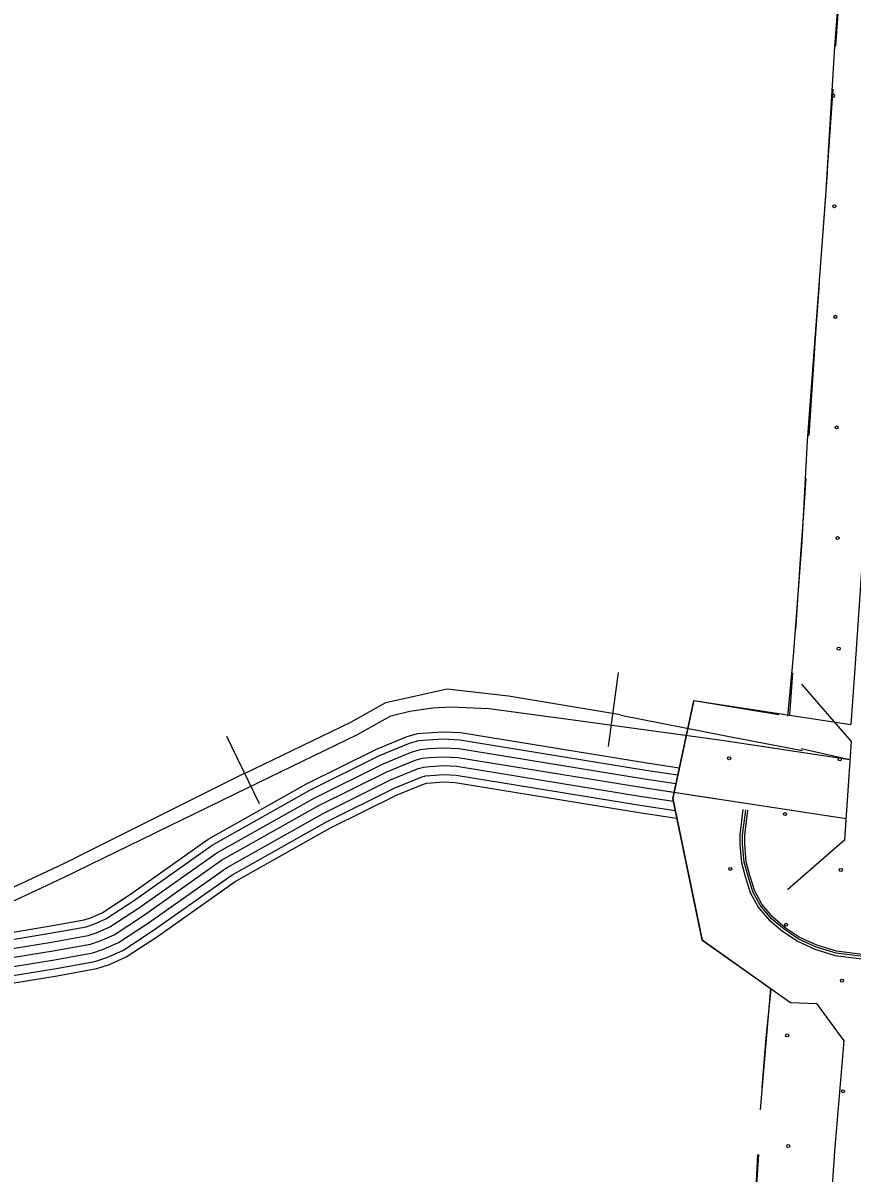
# Model space of a CAD drawing. Extents: x 1551132 to 1791609, y 378168 to 563823.
# Drawn here: x 1601513 to 1604396, y 433242 to 437240 of the extents above; entities that cross this region are included whole.
import ezdxf

# ---------------------------------------------------------------- set-up
doc = ezdxf.new("R2010")
doc.units = 0
for name, color, linetype in [('DESIGN - EROSION CONTROL - Devices', 7, 'Continuous'), ('DESIGN - SCRATCH - User 1', 7, 'Continuous'), ('DESIGN - TRANSPORTATION - Shoulder Lines', 7, 'Continuous'), ('SURVEY - CONTOURS - Index with Text', 7, 'Continuous'), ('SURVEY - DRAINAGE - Storm Sewer', 7, 'Continuous'), ('SURVEY - PROPERTY - Political Boundaries Text', 7, 'Continuous'), ('SURVEY - VEGETATION - Features with Text', 7, 'Continuous')]:
    doc.layers.add(name, color=color, linetype=linetype)

msp = doc.modelspace()

# ---------------------------------------------------------------- linework, layer by layer
at = {"layer": 'DESIGN - EROSION CONTROL - Devices'}
for centre in [(1604334.552, 436602.77), (1604334.552, 436602.77), (1604338.285, 436218.217), (1604338.285, 436218.217), (1604342.019, 435833.665), (1604342.019, 435833.665), (1604345.752, 435449.112), (1604345.752, 435449.112), (1604349.486, 435064.559), (1604349.486, 435064.559), (1603968.666, 434683.739), (1603968.666, 434683.739), (1604353.219, 434680.006), (1604353.219, 434680.006), (1604162.809, 434489.596), (1604162.809, 434489.596), (1603972.4, 434299.186), (1603972.4, 434299.186), (1604356.953, 434295.453), (1604356.953, 434295.453), (1604166.543, 434105.043), (1604166.543, 434105.043), (1604360.686, 433910.9), (1604360.686, 433910.9), (1604170.276, 433720.49), (1604170.276, 433720.49), (1604364.42, 433526.347), (1604364.42, 433526.347), (1604174.01, 433335.937), (1604174.01, 433335.937)]:
    msp.add_circle(centre, 5.28, dxfattribs=at)
for centre, start, end in [((1604330.818, 436987.323), 202.137388, 150.977752), ((1603778.256, 434493.329), 343.645888, 39.964579)]:
    msp.add_arc(centre, 5.28, start, end, dxfattribs=at)
at = {"layer": 'DESIGN - SCRATCH - User 1'}
for points in [[(1604172.48, 434830.708), (1604192.73, 435038.789), (1604222.188, 435437.449), (1604240.596, 435787.317), (1604305.036, 436638.039), (1604336.328, 437158.236), (1604391.56, 437876.371), (1604426.535, 438330.283), (1604479.917, 439141.405), (1604520.408, 439714.545)], [(1604082.815, 433538.908), (1604097.264, 433712.42), (1604114.131, 433881.117), (1603875.278, 434051.879), (1603772.439, 434543.917), (1603845.713, 434884.251)], [(1603845.713, 434884.251), (1604141.189, 434836.233)], [(1603673.281, 430785.652), (1603607.024, 430835.053), (1603667.223, 430916.322), (1603790.095, 431138.036), (1603908.151, 431473.012), (1603934.65, 431622.432), (1603990.066, 431947.774), (1603990.066, 432102.603), (1604002.107, 432221.298), (1604034.632, 432761.712), (1604056.307, 433075.604), (1604068.357, 433306.351)]]:
    msp.add_lwpolyline(points, dxfattribs=at)
at = {"layer": 'DESIGN - TRANSPORTATION - Shoulder Lines'}
for p, q in [((1603548.811, 434724.538), (1603584.136, 434982.137)), ((1602335.248, 434524.832), (1602222.176, 434758.963))]:
    msp.add_line(p, q, dxfattribs=at)
for points in [[(1599819.399, 435643.41), (1600451.459, 434749.92), (1600864.224, 434260.549), (1600866.249, 434258.274), (1600930.122, 434207.915), (1601042.045, 434165.38), (1601212.032, 434140.655), (1601346.121, 434154.139), (1601466.243, 434181.714), (1601654.572, 434269.125), (1602293.716, 434581.175), (1602676.398, 434766.006), (1602792.637, 434831.666), (1602858.703, 434847.433), (1602936.767, 434859.141), (1603000.799, 434862.892), (1603132.829, 434856.35), (1603400.831, 434821.207), (1603942.81, 434746.881), (1604388.208, 434678.971)], [(1602283.616, 434630.952), (1602653.574, 434809.632), (1602774.471, 434877.925), (1602988.083, 434924.877), (1603201.17, 434901.193), (1603590.502, 434835.408)], [(1603591.819, 434834.091), (1603957.485, 434761.731), (1604223.179, 434710.413)], [(1604219.237, 434718.314), (1604388.208, 434678.971)], [(1601692.663, 434336.544), (1602283.074, 434631.477), (1602285.933, 434626.135)], [(1601089.077, 434202.265), (1601212.999, 434184.239), (1601339.088, 434196.923), (1601452.143, 434222.874), (1601635.973, 434308.193), (1601692.93, 434336.01)]]:
    msp.add_lwpolyline(points, dxfattribs=at)
at = {"layer": 'SURVEY - CONTOURS - Index with Text'}
for points in [[(1600499.507, 433915.824), (1600654.479, 433927.216), (1600904.039, 433964.292), (1601386.245, 434064.536), (1601602.982, 434099.637), (1601726.17, 434121.955), (1601750.795, 434130.197), (1601789.002, 434146.955), (1601883.025, 434208.674), (1602157.277, 434402.487), (1602499.044, 434594.801), (1602742.38, 434715.613), (1602848.644, 434759.122), (1602884.685, 434769.381), (1602918.359, 434772.723), (1602974.291, 434776.156), (1603034.798, 434772.981), (1603682.683, 434667.412), (1603795.355, 434650.32)], [(1600500.416, 433891.098), (1600657.204, 433902.632), (1600908.373, 433939.949), (1601390.745, 434040.227), (1601607.156, 434075.27), (1601732.328, 434097.946), (1601759.695, 434107.104), (1601800.827, 434125.155), (1601896.941, 434188.248), (1602170.51, 434381.57), (1602510.602, 434572.942), (1602752.572, 434693.07), (1602856.736, 434735.722), (1602889.327, 434745.005), (1602920.343, 434748.08), (1602974.4, 434751.397), (1603032.157, 434748.372), (1603678.842, 434642.995), (1603790.181, 434626.103)], [(1600501.557, 433860.097), (1600660.628, 433871.797), (1600913.814, 433909.415), (1601396.378, 434009.735), (1601612.398, 434044.719), (1601740.045, 434067.845), (1601770.869, 434078.154), (1601815.668, 434097.812), (1601914.391, 434162.623), (1602187.093, 434355.328), (1602525.11, 434545.533), (1602765.355, 434664.811), (1602866.886, 434706.379), (1602895.152, 434714.429), (1602922.818, 434717.179), (1602974.541, 434720.346), (1603028.848, 434717.496), (1603674.025, 434612.369), (1603783.656, 434595.735)], [(1600502.482, 433829.08), (1600664.045, 433840.963), (1600919.247, 433878.881), (1601402.011, 433979.242), (1601617.639, 434014.16), (1601747.77, 434037.736), (1601782.036, 434049.203), (1601830.501, 434070.47), (1601931.849, 434136.997), (1602203.684, 434329.094), (1602539.61, 434518.124), (1602778.138, 434636.544), (1602877.035, 434677.037), (1602900.976, 434683.854), (1602925.301, 434686.27), (1602974.675, 434689.295), (1603025.532, 434686.629), (1603669.208, 434581.743), (1603777.039, 434565.384)], [(1600503.69, 433798.087), (1600667.462, 433810.129), (1600924.681, 433848.347), (1601407.644, 433948.75), (1601622.881, 433983.601), (1601755.495, 434007.627), (1601793.202, 434020.252), (1601845.334, 434043.128), (1601949.307, 434111.371), (1602220.276, 434302.86), (1602554.109, 434490.715), (1602790.921, 434608.276), (1602887.185, 434647.694), (1602906.801, 434653.278), (1602927.784, 434655.361), (1602974.808, 434658.245), (1603022.215, 434655.761), (1603664.392, 434551.117), (1603774.789, 434534.367)], [(1601402.011, 433979.242), (1601617.639, 434014.16), (1601747.77, 434037.736), (1601782.036, 434049.203), (1601830.501, 434070.47), (1601931.849, 434136.997), (1602203.684, 434329.094), (1602539.61, 434518.124), (1602778.138, 434636.544), (1602877.035, 434677.037), (1602900.976, 434683.854), (1602925.301, 434686.27), (1602974.675, 434689.295), (1603025.532, 434686.629), (1603669.208, 434581.743), (1603925.727, 434542.825)], [(1600504.79, 433767.086), (1600670.886, 433779.295), (1600930.122, 433817.813), (1601413.278, 433918.258), (1601628.123, 433953.05), (1601763.211, 433977.526), (1601804.377, 433991.301), (1601860.175, 434015.785), (1601966.756, 434085.746), (1602236.858, 434276.617), (1602568.617, 434463.306), (1602803.704, 434580.017), (1602897.335, 434618.352), (1602912.626, 434622.702), (1602930.259, 434624.46), (1602974.95, 434627.194), (1603018.907, 434624.885), (1603659.575, 434520.491), (1603781.231, 434502.033)], [(1600505.557, 433741.352), (1600673.72, 433753.719), (1600934.63, 433792.487), (1601417.952, 433892.965), (1601632.472, 433927.7), (1601769.619, 433952.55), (1601813.643, 433967.276), (1601872.483, 433993.101), (1601981.239, 434064.487), (1602250.625, 434254.859), (1602580.642, 434440.564), (1602814.303, 434556.567), (1602905.751, 434594.009), (1602917.451, 434597.343), (1602932.317, 434598.818), (1602975.058, 434601.435), (1603016.157, 434599.285), (1603655.575, 434495.091), (1603786.064, 434475.29)], [(1603776.814, 434565.426), (1604307.002, 434484.983), (1604376.375, 434473.924)]]:
    msp.add_lwpolyline(points, dxfattribs=at)
at = {"layer": 'SURVEY - DRAINAGE - Storm Sewer'}
msp.add_line((1604370.604, 434399.932), (1604394.522, 434742.296), dxfattribs=at)
for points in [[(1604394.522, 434742.296), (1604221.315, 434941.562)], [(1604370.604, 434399.932), (1604171.346, 434226.717)]]:
    msp.add_lwpolyline(points, dxfattribs=at)
at = {"layer": 'SURVEY - PROPERTY - Political Boundaries Text'}
for points in [[(1604110.489, 434118.823), (1604109.639, 434119.489), (1604069.149, 434167.674), (1604043.024, 434215.784), (1604025.6, 434271.227), (1604012.125, 434320.528), (1604006.55, 434384.28), (1604006.55, 434417.622), (1604017.775, 434505.533)], [(1604581.07, 433975.878), (1604340.409, 434005.953), (1604270.611, 434027.162), (1604208.962, 434056.255), (1604159.405, 434089.164), (1604115.931, 434125.99), (1604076.624, 434172.766), (1604051.349, 434219.317), (1604034.233, 434273.76), (1604021.017, 434322.12), (1604015.55, 434384.671), (1604015.55, 434417.047), (1604026.7, 434504.391)], [(1604120.823, 434131.048), (1604082.44, 434176.724), (1604057.824, 434222.059), (1604040.949, 434275.735), (1604027.933, 434323.353), (1604022.55, 434384.98), (1604022.55, 434416.606), (1604033.641, 434503.508)], [(1604511.063, 433975.553), (1604338.526, 433997.12), (1604267.361, 434018.745), (1604204.529, 434048.396), (1604153.988, 434081.955), (1604110.214, 434119.039)], [(1604511.747, 433991.603), (1604341.867, 434012.828), (1604273.136, 434033.712), (1604212.412, 434062.371), (1604163.621, 434094.772), (1604120.556, 434131.248)]]:
    msp.add_lwpolyline(points, dxfattribs=at)
at = {"layer": 'SURVEY - VEGETATION - Features with Text'}
for points in [[(1604764.486, 440113.163), (1604698.329, 439207.49), (1604654.646, 438488.113), (1604607.547, 437901.639), (1604561.147, 437257.564), (1604522.265, 436687.174), (1604481.282, 436112.792), (1604439.383, 435490.151), (1604406.275, 435012.163), (1604391.758, 434801.408)], [(1604357.552, 437423.459), (1604346.678, 437272.606), (1604338.953, 437159.269)], [(1604328.753, 437009.615), (1604310.795, 436746.217)], [(1604310.795, 436746.2), (1604307.786, 436702.132), (1604292.187, 436483.552)], [(1604281.512, 436333.923), (1604266.804, 436127.667), (1604262.895, 436069.716)], [(1604262.895, 436069.699), (1604245.171, 435806.292)], [(1604235.104, 435656.63), (1604224.888, 435504.801), (1604217.188, 435393.665)], [(1604217.188, 435393.656), (1604198.946, 435130.274)], [(1604188.596, 434980.554), (1604178.48, 434833.758)], [(1603845.713, 434884.251), (1603772.439, 434543.917), (1603875.278, 434051.879), (1604182.013, 433834.607), (1604272.002, 433831.182), (1604367.208, 433701.279)], [(1603845.713, 434884.251), (1603790.147, 434626.161)], [(1603845.713, 434884.251), (1604391.758, 434801.408)], [(1603845.713, 434884.251), (1604178.48, 434833.758)], [(1603785.914, 434479.432), (1603839.929, 434221.009)], [(1603839.929, 434221.009), (1603875.278, 434051.879), (1603949.71, 433999.153)], [(1604072.115, 433912.451), (1604112.839, 433883.608)], [(1604112.839, 433883.608), (1604076.715, 433461.147)], [(1604367.208, 433701.279), (1604334.417, 433317.727), (1604300.451, 432802.738), (1604266.335, 432268.416), (1604236.018, 431898.34), (1604171.028, 431494.254), (1604136.712, 431352.542), (1604089.063, 431209.588), (1604020.031, 431033.792), (1603945.033, 430885.23), (1603879.934, 430760.926), (1603858.427, 430726.8)], [(1604070.44, 433306.01), (1604053.065, 433042.578)]]:
    msp.add_lwpolyline(points, dxfattribs=at)

doc.saveas('drawing.dxf')
